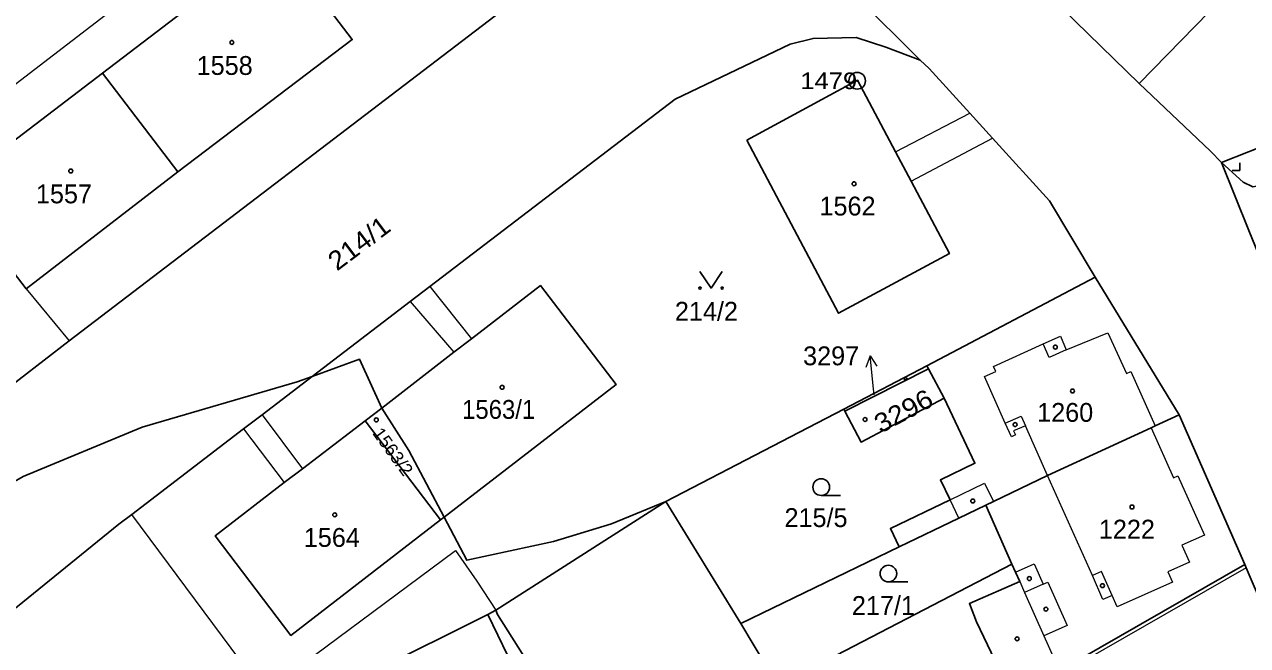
# Model space of a CAD drawing. Extents: x -679733 to -673243, y -1075091 to -1066557.
# Drawn here: x -676159.8 to -676049.4, y -1071507.3 to -1071451.3 of the extents above; entities that cross this region are included whole.
import ezdxf
from ezdxf.enums import TextEntityAlignment as Align

# ---------------------------------------------------------------- set-up
doc = ezdxf.new("R2010")
doc.units = 0
doc.header["$LTSCALE"] = 0.68
for name, color, linetype, lineweight in [('1', 7, 'Continuous', 25), ('3', 7, 'Continuous', 25), ('4', 7, 'Continuous', 13), ('5', 7, 'Continuous', 25), ('7', 7, 'Continuous', 13), ('8', 7, 'Continuous', 25)]:
    doc.layers.add(name, color=color, linetype=linetype, lineweight=lineweight)
doc.layers.add('2', color=7, linetype='Continuous')

msp = doc.modelspace()

# ---------------------------------------------------------------- linework, layer by layer
at = {"layer": '1'}
for p, q in [((-676103.85, -1071429.71), (-676078.96, -1071454.49)), ((-676145.96, -1071464.56), (-676152.74, -1071455.65)), ((-676051.79, -1071463.71), (-676043.93, -1071460.6)), ((-676063.19, -1071474.07), (-676078.37, -1071482.06)), ((-676078.37, -1071482.06), (-676085.87, -1071485.98)), ((-676078.23, -1071482.32), (-676085.78, -1071486.14)), ((-676129.04, -1071487.02), (-676127.56, -1071485.87)), ((-676122.24, -1071495.95), (-676129.04, -1071487.02)), ((-676101.92, -1071494.31), (-676085.87, -1071485.98)), ((-676085.87, -1071485.98), (-676085.78, -1071486.14)), ((-676117.25, -1071504.11), (-676101.92, -1071494.31)), ((-676073.06, -1071494.64), (-676070.7, -1071499.94)), ((-676095.16, -1071505.3), (-676080.86, -1071498.4)), ((-676091.81, -1071510.88), (-676070.7, -1071499.94))]:
    msp.add_line(p, q, dxfattribs=at)
for points in [[(-676195.61, -1071498.27), (-676194.33, -1071499.29), (-676190.45, -1071500.63), (-676186.39, -1071500.86), (-676183.3, -1071500.51), (-676181.45, -1071499.54), (-676169.32, -1071490.26), (-676155.77, -1071479.81), (-676116.82, -1071450.1), (-676105.46, -1071441.41), (-676103.63, -1071438.86), (-676102.31, -1071432.23), (-676103.85, -1071429.71)], [(-676051.79, -1071463.71), (-676052.77, -1071462.71), (-676059.22, -1071456.59), (-676077.58, -1071438.68)], [(-676152.74, -1071455.65), (-676137.06, -1071443.68), (-676130.22, -1071452.64), (-676145.96, -1071464.56)], [(-676133.82, -1071483.02), (-676125, -1071476.27), (-676123.21, -1071474.91), (-676101.08, -1071458), (-676090.7, -1071453.06), (-676088.64, -1071452.53), (-676084.74, -1071452.44), (-676082.06, -1071453.32), (-676078.96, -1071454.49)], [(-676078.96, -1071454.49), (-676078.15, -1071455.24), (-676074.49, -1071459.27), (-676072.44, -1071461.51), (-676067.3, -1071467.17), (-676063.19, -1071474.07), (-676055.6, -1071486.47), (-676049.68, -1071499.99)], [(-676145.96, -1071464.56), (-676159.64, -1071475.11), (-676166.53, -1071466.17), (-676152.74, -1071455.65)], [(-676043.26, -1071462.25), (-676046.24, -1071464.85), (-676047.96, -1071465.72), (-676048.96, -1071465.9), (-676049.82, -1071465.5), (-676051.79, -1071463.71)], [(-676037.65, -1071493.87), (-676038.77, -1071491.95), (-676043.82, -1071483.31), (-676043.93, -1071483.12), (-676045.33, -1071479.66), (-676049.31, -1071469.84), (-676051.79, -1071463.71)], [(-676127.56, -1071485.87), (-676121.06, -1071480.84), (-676119.46, -1071479.61), (-676113.24, -1071474.82), (-676106.4, -1071483.74), (-676121.93, -1071495.71)], [(-676127.56, -1071485.87), (-676129.57, -1071481.47), (-676133.82, -1071483.02)], [(-676078.37, -1071482.06), (-676078.23, -1071482.32), (-676076.8, -1071484.98)], [(-676185.21, -1071511.67), (-676182.99, -1071509.28), (-676178.08, -1071504.63), (-676170.77, -1071498.97), (-676166.87, -1071496.02), (-676159.91, -1071492.03), (-676149.18, -1071487.6), (-676135.18, -1071483.51), (-676133.82, -1071483.02)], [(-676133.82, -1071483.02), (-676138.35, -1071486.48), (-676140.02, -1071487.75), (-676150.11, -1071495.46), (-676151.27, -1071496.35), (-676171.66, -1071512.88), (-676174.11, -1071515.94), (-676174.47, -1071518.15), (-676173.82, -1071520.81), (-676172.53, -1071524.32)], [(-676127.56, -1071485.87), (-676125.1, -1071489.71), (-676121.93, -1071495.71)], [(-676085.78, -1071486.14), (-676084.31, -1071488.94), (-676076.8, -1071484.98)], [(-676076.8, -1071484.98), (-676074.03, -1071490.85), (-676077.14, -1071492.35), (-676076.27, -1071494.15), (-676081.66, -1071496.74), (-676080.86, -1071498.4)], [(-676122.24, -1071495.95), (-676135.75, -1071506.37), (-676142.6, -1071497.4), (-676136.35, -1071492.59), (-676134.72, -1071491.34), (-676129.04, -1071487.02)], [(-676055.6, -1071486.47), (-676057.78, -1071487.48), (-676058.14, -1071487.65), (-676067.47, -1071491.95), (-676072.37, -1071494.31), (-676073.06, -1071494.64)], [(-676101.92, -1071494.31), (-676106.83, -1071496.32), (-676112.05, -1071497.9), (-676119.88, -1071499.59), (-676121.93, -1071495.71), (-676122.24, -1071495.95)], [(-676091.81, -1071510.88), (-676095.16, -1071505.3), (-676101.92, -1071494.31)], [(-676080.86, -1071498.4), (-676075.47, -1071495.8), (-676073.06, -1071494.64)], [(-676070.7, -1071499.94), (-676070.37, -1071500.67), (-676069.99, -1071501.52), (-676074.53, -1071503.5), (-676073.88, -1071505.16), (-676070.62, -1071512)], [(-676049.68, -1071499.99), (-676066.4, -1071509.58), (-676070.62, -1071512)], [(-676049.68, -1071499.99), (-676049.56, -1071500.27), (-676043.22, -1071515.04), (-676041.37, -1071519.14)], [(-676145.08, -1071517.94), (-676136.86, -1071513.91), (-676136.27, -1071513.6), (-676133.1, -1071512.01), (-676128.3, -1071509.64), (-676117.99, -1071504.48)], [(-676117.99, -1071504.48), (-676115.32, -1071510.02), (-676125.8, -1071514.86), (-676130.49, -1071517.22), (-676133.83, -1071518.9)], [(-676106.27, -1071521.6), (-676117.12, -1071504.48), (-676117.25, -1071504.11), (-676117.99, -1071504.48)]]:
    msp.add_lwpolyline(points, dxfattribs=at)
msp.add_lwpolyline([(-676094.6, -1071461.72), (-676086.33, -1071477.31), (-676076.33, -1071471.94), (-676079.8, -1071465.4), (-676081.2, -1071462.75), (-676084.63, -1071456.28)], close=True, dxfattribs=at)
at = {"layer": '3'}
for p, q in [((-676087.903, -1071493.75), (-676086.153, -1071493.75)), ((-676081.843, -1071501.55), (-676080.093, -1071501.55))]:
    msp.add_line(p, q, dxfattribs=at)
for points in [[(-676050.811, -1071464.43), (-676050.14, -1071464.43), (-676050.14, -1071463.76)], [(-676098.84, -1071473.549), (-676097.84, -1071475.05), (-676096.84, -1071473.549)]]:
    msp.add_lwpolyline(points, dxfattribs=at)
for centre, radius in [((-676098.84, -1071475.0495), 0.1), ((-676096.84, -1071475.0495), 0.1), ((-676087.9029, -1071492.9998), 0.75), ((-676081.8429, -1071500.7998), 0.75)]:
    msp.add_circle(centre, radius, dxfattribs=at)
at = {"layer": '4'}
for p, q in [((-676169.25, -1071463.25), (-676130.17, -1071433.29)), ((-676051.08, -1071448.24), (-676059.22, -1071456.59)), ((-676081.2, -1071462.75), (-676074.49, -1071459.27)), ((-676079.8, -1071465.4), (-676072.44, -1071461.51)), ((-676159.64, -1071475.11), (-676155.77, -1071479.81)), ((-676123.21, -1071474.91), (-676119.46, -1071479.61)), ((-676125, -1071476.27), (-676121.06, -1071480.84)), ((-676065.79, -1071480.63), (-676062.05, -1071479.07)), ((-676062.05, -1071479.07), (-676060.35, -1071482.75)), ((-676072.36, -1071482.11), (-676067.87, -1071480.08)), ((-676067.87, -1071480.08), (-676066.32, -1071479.38)), ((-676067.32, -1071481.3), (-676067.87, -1071480.08)), ((-676066.32, -1071479.38), (-676065.79, -1071480.63)), ((-676065.79, -1071480.63), (-676067.32, -1071481.3)), ((-676073.18, -1071483.02), (-676072.15, -1071482.56)), ((-676072.15, -1071482.56), (-676072.36, -1071482.11)), ((-676060.35, -1071482.75), (-676059.97, -1071482.56)), ((-676059.97, -1071482.56), (-676057.78, -1071487.48)), ((-676071.29, -1071487.23), (-676073.18, -1071483.02)), ((-676138.35, -1071486.48), (-676134.72, -1071491.34)), ((-676071.29, -1071487.23), (-676069.87, -1071486.6)), ((-676069.87, -1071486.6), (-676069.48, -1071487.46)), ((-676140.02, -1071487.75), (-676136.35, -1071492.59)), ((-676070.74, -1071488.46), (-676071.29, -1071487.23)), ((-676069.48, -1071487.46), (-676070.54, -1071487.93)), ((-676070.54, -1071487.93), (-676070.38, -1071488.29)), ((-676067.47, -1071491.95), (-676069.48, -1071487.46)), ((-676058.14, -1071487.65), (-676056.12, -1071492.16)), ((-676070.38, -1071488.29), (-676070.74, -1071488.46)), ((-676063.43, -1071500.98), (-676067.47, -1071491.95)), ((-676056.12, -1071492.16), (-676055.71, -1071491.98)), ((-676055.71, -1071491.98), (-676053.32, -1071497.33)), ((-676076.27, -1071494.15), (-676073.16, -1071492.65)), ((-676073.16, -1071492.65), (-676072.37, -1071494.31)), ((-676075.47, -1071495.8), (-676076.27, -1071494.15)), ((-676138.16, -1071511.52), (-676150.11, -1071495.46)), ((-676053.32, -1071497.33), (-676055.36, -1071498.24)), ((-676138.16, -1071511.52), (-676120.91, -1071498.73)), ((-676120.91, -1071498.73), (-676118.97, -1071501.48)), ((-676055.36, -1071498.24), (-676054.67, -1071499.78)), ((-676049.56, -1071500.27), (-676072.83, -1071513.61)), ((-676070.37, -1071500.67), (-676068.68, -1071499.92)), ((-676068.68, -1071499.92), (-676067.87, -1071501.74)), ((-676054.67, -1071499.78), (-676056.62, -1071500.65)), ((-676062.62, -1071500.62), (-676063.43, -1071500.98)), ((-676062.48, -1071503.13), (-676063.43, -1071500.98)), ((-676061.66, -1071502.76), (-676062.62, -1071500.62)), ((-676056.62, -1071500.65), (-676056.21, -1071501.56)), ((-676118.97, -1071501.48), (-676117.25, -1071504.11)), ((-676069.99, -1071501.52), (-676069.56, -1071502.5)), ((-676067.87, -1071501.74), (-676069.56, -1071502.5)), ((-676067.87, -1071501.74), (-676067.46, -1071501.56)), ((-676067.46, -1071501.56), (-676065.72, -1071505.47)), ((-676069.56, -1071502.5), (-676067.82, -1071506.41)), ((-676061.66, -1071502.76), (-676062.48, -1071503.13)), ((-676065.72, -1071505.47), (-676067.82, -1071506.41)), ((-676067.82, -1071506.41), (-676066.4, -1071509.58))]:
    msp.add_line(p, q, dxfattribs=at)
msp.add_lwpolyline([(-676056.21, -1071501.56), (-676061.2, -1071503.79), (-676061.66, -1071502.76)], dxfattribs=at)
at = {"layer": '5'}
for centre, radius in [((-676141.0868, -1071452.8892), 0.175), ((-676155.6168, -1071464.4892), 0.175), ((-676084.9368, -1071465.6392), 0.175), ((-676066.7768, -1071480.3692), 0.175), ((-676080.3046, -1071483.2194), 0.1172), ((-676116.6968, -1071483.9992), 0.175), ((-676065.2268, -1071484.3292), 0.175), ((-676128.0468, -1071486.9392), 0.175), ((-676083.9468, -1071486.8992), 0.175), ((-676070.4068, -1071487.3592), 0.175), ((-676074.2268, -1071494.2492), 0.175), ((-676059.8568, -1071494.7892), 0.175), ((-676131.7968, -1071495.4992), 0.175), ((-676069.1268, -1071501.2492), 0.175), ((-676062.5268, -1071501.8892), 0.175), ((-676067.6268, -1071504.0092), 0.175), ((-676070.2268, -1071506.6792), 0.175)]:
    msp.add_circle(centre, radius, dxfattribs=at)
at = {"layer": '7'}
msp.add_line((-676083.484, -1071481.155), (-676083.877, -1071482.204), dxfattribs=at)
msp.add_lwpolyline([(-676083.12, -1071484.67), (-676083.17, -1071484.14), (-676083.484, -1071481.155), (-676082.881, -1071482.099)], dxfattribs=at)
at = {"layer": '8'}
for radius in [0.75, 0.03]:
    msp.add_circle((-676084.66, -1071456.3498), radius, dxfattribs=at)

# ---------------------------------------------------------------- texts
at = {"layer": '2'}
for s, p in [('1558', (-676141.73, -1071455.82)), ('1557', (-676156.23, -1071467.4)), ('1562', (-676085.53, -1071468.499)), ('214/2', (-676098.26, -1071477.989)), ('1260', (-676065.89, -1071487.11)), ('215/5', (-676088.37, -1071496.6)), ('1564', (-676132.06, -1071498.39)), ('1222', (-676060.32, -1071497.64)), ('217/1', (-676082.29, -1071504.529))]:
    msp.add_text(s, height=1.7, dxfattribs=at).set_placement(p, align=Align.CENTER)
for s, height, rotation, width, p in [('214/1', 1.7, 37, 1.1, (-676129.097, -1071471.6809)), ('3296', 1.7, 28, 1.1, (-676080.0841, -1071486.8784)), ('1563/2', 1.14, 306, 1.05, (-676127.009, -1071490.1275))]:
    msp.add_text(s, height=height, rotation=rotation, dxfattribs=dict(at, width=width)).set_placement(p, align=Align.CENTER)
msp.add_text('3297', height=1.7, dxfattribs=at).set_placement((-676084.48, -1071482.009), align=Align.RIGHT)
at = {"layer": '2', "width": 0.95}
msp.add_text('1563/1', height=1.7, dxfattribs=at).set_placement((-676117.009, -1071486.84), align=Align.CENTER)
at = {"layer": '8', "width": 1.15}
msp.add_text('1479', height=1.5, dxfattribs=at).set_placement((-676084.659, -1071457.1), align=Align.RIGHT)

doc.saveas('drawing.dxf')
